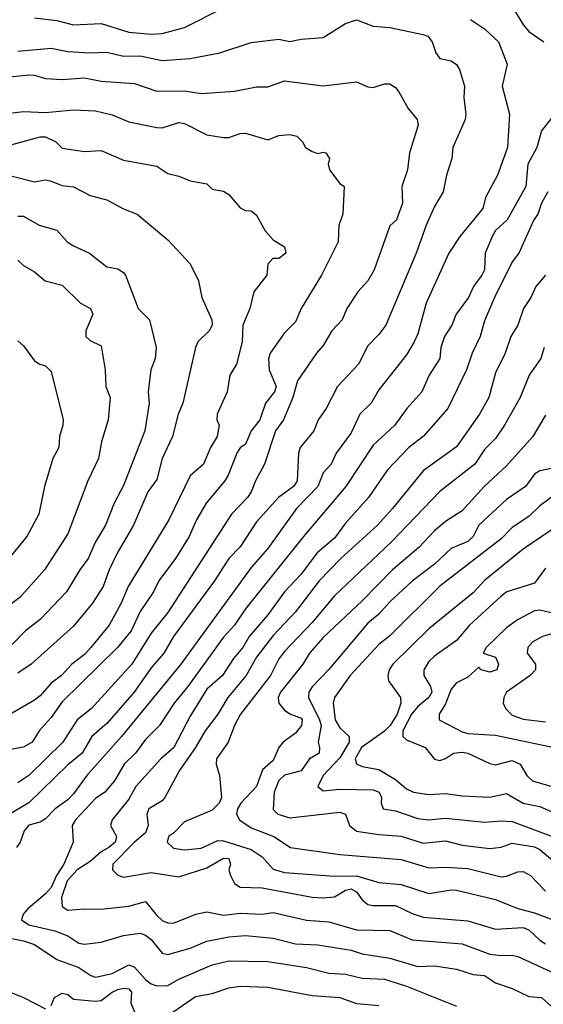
# Model space of a CAD drawing. Header units: metres. Extents: x -46681 to -43747, y -240911 to -237677.
# Tile 587 of 656: x -45784 to -45737, y -239075 to -238986. Entities that reach past the tile are written whole.
import ezdxf

# ---------------------------------------------------------------- set-up
doc = ezdxf.new("R2010")
doc.units = ezdxf.units.M
doc.layers.add('CONTOUR_INDEX', color=1, linetype='Continuous')
doc.layers.add('CONTOUR_INTER', color=3, linetype='Continuous')

msp = doc.modelspace()

# ---------------------------------------------------------------- linework, layer by layer
at = {"layer": 'CONTOUR_INDEX'}
for points, elevation in [([(-45782.595, -238985.859), (-45780.595, -238986.1), (-45779.095, -238986.5), (-45776.595, -238986.355), (-45774.095, -238987.149), (-45772.095, -238987.337), (-45771.095, -238987.259), (-45769.095, -238986.735), (-45765.595, -238984.958)], 115), ([(-45743.35, -238986.02), (-45742.095, -238986.851), (-45740.827, -238988.02), (-45740.053, -238990.02), (-45740.486, -238992.02), (-45739.835, -238994.52), (-45740.014, -238997.52), (-45740.915, -239000.02), (-45742.004, -239002.02), (-45742.238, -239003.02), (-45744.311, -239005.52), (-45745.286, -239007.02), (-45747.338, -239011.52), (-45748.095, -239014.305), (-45748.413, -239015.02), (-45749.095, -239016.189), (-45751.595, -239019.342), (-45752.291, -239020.52), (-45753.303, -239021.52), (-45754.095, -239023.187), (-45755.45, -239025.02), (-45755.901, -239026.02), (-45756.595, -239026.81), (-45757.094, -239028.02), (-45759.011, -239030.02), (-45761.595, -239033.594), (-45763.095, -239035.305), (-45769.407, -239044.02), (-45774.772, -239050.52), (-45777.878, -239054.02), (-45779.095, -239055.675), (-45779.595, -239056.208), (-45780.732, -239057.02), (-45781.595, -239057.947), (-45782.095, -239058.239), (-45783.095, -239058.508), (-45783.511, -239059.02), (-45783.877, -239060.02), (-45784.21, -239060.52)], 115), ([(-45784.595, -239000.091), (-45782.595, -239000.614), (-45781.595, -239000.443), (-45781.175, -239000.52), (-45780.095, -239000.947), (-45779.095, -239001.067), (-45777.595, -239001.854), (-45776.095, -239002.226), (-45774.595, -239003.052), (-45773.339, -239003.52), (-45770.595, -239005.826), (-45768.595, -239007.988), (-45767.829, -239009.52), (-45767.539, -239011.02), (-45766.643, -239013.02), (-45766.614, -239013.52), (-45766.882, -239014.02), (-45767.888, -239015.02), (-45768.089, -239015.52), (-45769.235, -239020.52), (-45769.647, -239021.52), (-45770.164, -239023.52), (-45771.095, -239025.504), (-45771.595, -239027.411), (-45772.382, -239028.52), (-45773.688, -239031.52), (-45775.141, -239034.02), (-45775.86, -239035.52), (-45776.415, -239037.02), (-45777.381, -239038.52), (-45779.095, -239040.592), (-45782.887, -239044.02), (-45784.095, -239044.836)], 120), ([(-45736.595, -239021.614), (-45737.734, -239023.52), (-45740.095, -239026.18), (-45742.118, -239028.02), (-45744.095, -239030.207), (-45745.595, -239031.17), (-45746.595, -239032.011), (-45748.004, -239033.52), (-45750.36, -239035.52), (-45753.095, -239038.33), (-45756.595, -239041.605), (-45757.833, -239043.02), (-45758.434, -239044.02), (-45760.447, -239046.52), (-45760.659, -239047.02), (-45760.608, -239047.52), (-45760.095, -239048.168), (-45759.595, -239048.494), (-45758.595, -239048.867), (-45758.505, -239049.02), (-45758.566, -239049.52), (-45759.095, -239050.227), (-45760.223, -239051.02), (-45760.612, -239051.52), (-45761.095, -239052.67), (-45762.06, -239053.52), (-45762.598, -239055.02), (-45764.017, -239056.52), (-45764.319, -239057.02), (-45764.415, -239057.52), (-45764.14, -239058.02), (-45763.095, -239058.734), (-45761.064, -239059.52), (-45759.542, -239060.52), (-45755.095, -239061.151), (-45749.595, -239061.59), (-45747.095, -239062.335), (-45745.595, -239062.271), (-45743.595, -239062.397), (-45740.595, -239063.14), (-45740.095, -239063.096), (-45739.095, -239062.707), (-45738.595, -239062.684), (-45737.932, -239063.02), (-45736.595, -239064.431)], 110), ([(-45736.095, -239039.401), (-45737.095, -239039.155), (-45737.595, -239039.222), (-45739.124, -239040.02), (-45740.095, -239040.748), (-45741.925, -239042.52), (-45742.215, -239043.02), (-45741.095, -239043.399), (-45740.814, -239044.02), (-45740.972, -239044.52), (-45741.595, -239044.748), (-45742.373, -239044.52), (-45742.595, -239044.298), (-45743.595, -239045.179), (-45744.595, -239045.688), (-45745.095, -239046.255), (-45745.595, -239047.575), (-45746.156, -239048.52), (-45746.169, -239049.02), (-45744.095, -239050.101), (-45743.595, -239050.243), (-45741.095, -239050.4), (-45735.806, -239051.52)], 105), ([(-45786.595, -239068.295), (-45783.595, -239068.908), (-45782.595, -239069.245), (-45780.595, -239070.582), (-45778.595, -239071.317), (-45777.537, -239072.02), (-45777.095, -239072.176), (-45775.595, -239071.844), (-45774.095, -239071.081), (-45773.595, -239071.273), (-45772.595, -239072.399), (-45772.095, -239072.77), (-45771.595, -239072.945), (-45770.595, -239072.924), (-45769.595, -239072.352), (-45766.595, -239071.064), (-45765.095, -239070.699), (-45761.595, -239070.771), (-45758.095, -239071.316), (-45756.095, -239071.813), (-45754.595, -239071.906), (-45753.095, -239072.28), (-45751.095, -239072.35), (-45749.095, -239072.983), (-45744.595, -239074.803)], 115)]:
    msp.add_lwpolyline(points, dxfattribs=dict(at, elevation=elevation))
at = {"layer": 'CONTOUR_INTER'}
for points, elevation in [([(-45740.403, -238983.52), (-45738.587, -238986.52), (-45738.095, -238987.096), (-45736.743, -238988.02)], 114), ([(-45784.095, -238988.869), (-45781.095, -238988.592), (-45779.595, -238988.882), (-45777.595, -238989.012), (-45776.095, -238988.943), (-45774.595, -238989.297), (-45773.095, -238989.28), (-45771.095, -238989.691), (-45768.595, -238989.527), (-45765.911, -238989.02), (-45763.095, -238988.085), (-45760.595, -238987.786), (-45759.595, -238987.992), (-45758.595, -238987.765), (-45756.595, -238987.617), (-45754.595, -238986.363), (-45753.595, -238986.031), (-45752.095, -238986.612), (-45750.595, -238986.715), (-45747.595, -238987.343), (-45747.197, -238987.52), (-45746.803, -238988.02), (-45746.47, -238989.02), (-45746.095, -238989.508), (-45745.095, -238989.714), (-45744.595, -238990.065), (-45744.338, -238990.52), (-45743.893, -238992.02), (-45743.955, -238993.02), (-45743.754, -238994.52), (-45743.835, -238995.02), (-45744.926, -238997.52), (-45745.024, -238998.52), (-45745.514, -239000.02), (-45745.805, -239001.52), (-45746.595, -239002.842), (-45747.326, -239004.52), (-45748.243, -239007.02), (-45750.98, -239013.52), (-45751.595, -239014.358), (-45752.595, -239015.378), (-45753.419, -239017.02), (-45755.313, -239019.02), (-45756.349, -239021.02), (-45757.053, -239022.02), (-45757.448, -239023.02), (-45758.666, -239024.52), (-45758.827, -239025.02), (-45758.954, -239027.52), (-45759.095, -239027.767), (-45759.272, -239028.02), (-45760.641, -239029.02), (-45762.595, -239031.203), (-45764.095, -239033.449), (-45765.095, -239034.496), (-45766.384, -239036.52), (-45770.085, -239041.52), (-45770.95, -239043.02), (-45772.095, -239044.36), (-45773.633, -239046.52), (-45776.095, -239049.342), (-45777.434, -239050.52), (-45778.292, -239052.02), (-45779.595, -239053.082), (-45783.095, -239056.479), (-45785.095, -239057.653)], 116), ([(-45785.095, -238991.192), (-45783.095, -238990.979), (-45782.595, -238991.002), (-45781.595, -238991.307), (-45780.095, -238991.42), (-45778.095, -238991.268), (-45776.595, -238991.569), (-45773.595, -238991.777), (-45771.595, -238992.459), (-45769.095, -238992.438), (-45767.595, -238992.674), (-45764.595, -238992.449), (-45762.595, -238992.07), (-45761.595, -238992.053), (-45760.095, -238991.536), (-45756.595, -238991.968), (-45753.595, -238991.626), (-45752.595, -238992.067), (-45752.095, -238992.137), (-45751.095, -238991.785), (-45750.595, -238991.793), (-45750.095, -238992.134), (-45749.801, -238992.52), (-45748.943, -238994.02), (-45748.154, -238995.02), (-45748.053, -238995.52), (-45748.831, -238998.02), (-45749.015, -238999.52), (-45749.515, -239001.02), (-45749.475, -239002.52), (-45750.021, -239004.02), (-45750.595, -239004.574), (-45752.032, -239008.52), (-45752.593, -239009.52), (-45753.493, -239010.52), (-45754.475, -239012.02), (-45754.899, -239013.02), (-45755.825, -239014.02), (-45756.595, -239015.328), (-45757.201, -239016.02), (-45758.925, -239018.52), (-45759.336, -239020.02), (-45760.192, -239022.02), (-45760.892, -239023.02), (-45761.878, -239026.02), (-45762.714, -239027.52), (-45763.098, -239028.52), (-45763.42, -239029.02), (-45764.864, -239030.52), (-45770.595, -239039.352), (-45772.095, -239041.222), (-45773.831, -239044.02), (-45777.499, -239048.02), (-45778.746, -239049.02), (-45780.039, -239051.02), (-45783.108, -239054.02), (-45784.095, -239054.678)], 117), ([(-45785.595, -238994.525), (-45783.595, -238994.275), (-45781.595, -238994.369), (-45779.095, -238994.134), (-45777.095, -238994.239), (-45775.595, -238994.592), (-45774.095, -238995.213), (-45771.595, -238995.717), (-45771.095, -238995.762), (-45769.595, -238995.287), (-45769.095, -238995.364), (-45767.095, -238996.392), (-45765.595, -238996.614), (-45765.095, -238996.615), (-45764.095, -238996.253), (-45763.595, -238996.24), (-45761.595, -238996.827), (-45760.595, -238996.452), (-45759.595, -238996.342), (-45758.978, -238996.52), (-45758.466, -238997.02), (-45758.207, -238997.52), (-45757.595, -238997.881), (-45757.095, -238998.069), (-45756.595, -238997.946), (-45756.357, -238998.02), (-45756.04, -238998.52), (-45756.162, -238999.02), (-45756.036, -238999.52), (-45755.095, -239000.776), (-45754.71, -239001.02), (-45754.838, -239003.52), (-45755.186, -239004.52), (-45755.266, -239006.02), (-45756.759, -239009.02), (-45758.583, -239012.02), (-45759.095, -239013.203), (-45760.095, -239014.206), (-45761.378, -239016.02), (-45761.533, -239016.52), (-45761.476, -239017.52), (-45760.845, -239019.02), (-45761.001, -239019.52), (-45761.812, -239020.52), (-45762.315, -239022.02), (-45763.091, -239023.02), (-45763.595, -239024.208), (-45764.095, -239024.55), (-45764.38, -239025.02), (-45765.157, -239027.02), (-45765.466, -239027.52), (-45767.143, -239029.52), (-45768.013, -239031.02), (-45768.681, -239032.52), (-45769.903, -239034.52), (-45771.407, -239036.52), (-45771.885, -239037.52), (-45773.095, -239039.264), (-45773.894, -239041.02), (-45775.133, -239042.52), (-45780.095, -239047.398), (-45781.095, -239048.812), (-45782.161, -239050.02), (-45782.797, -239051.02), (-45783.595, -239051.474), (-45785.095, -239051.758)], 118), ([(-45736.095, -238994.902), (-45736.958, -238996.02), (-45737.377, -238997.52), (-45738.193, -238999.02), (-45738.373, -239001.02), (-45740.043, -239004.02), (-45741.095, -239004.99), (-45741.398, -239005.52), (-45742.022, -239007.02), (-45742.098, -239008.52), (-45742.314, -239009.02), (-45743.069, -239010.02), (-45743.528, -239011.02), (-45744.63, -239012.52), (-45745.021, -239013.52), (-45745.676, -239014.52), (-45746.027, -239015.52), (-45746.115, -239016.52), (-45747.079, -239018.02), (-45747.718, -239019.52), (-45749.079, -239021.02), (-45750.153, -239022.52), (-45752.095, -239024.318), (-45754.571, -239028.02), (-45758.381, -239032.52), (-45763.595, -239039.036), (-45764.593, -239040.52), (-45765.595, -239041.573), (-45768.796, -239046.02), (-45770.028, -239047.52), (-45771.341, -239049.52), (-45772.595, -239050.781), (-45773.498, -239052.02), (-45774.522, -239053.02), (-45775.384, -239054.52), (-45776.256, -239055.52), (-45777.095, -239056.117), (-45778.89, -239058.02), (-45779.195, -239058.52), (-45779.12, -239060.02), (-45779.96, -239062.02), (-45780.624, -239063.02), (-45781.095, -239064.101), (-45781.595, -239064.671), (-45783.193, -239066.02), (-45783.599, -239066.52), (-45783.758, -239067.02), (-45783.095, -239067.479), (-45780.772, -239068.02), (-45779.595, -239068.463), (-45778.595, -239069.128), (-45778.095, -239069.208), (-45776.595, -239069.02), (-45774.595, -239068.427), (-45773.095, -239068.217), (-45772.595, -239068.409), (-45772.095, -239068.788), (-45771.095, -239070.007), (-45770.595, -239070.132), (-45768.595, -239069.571), (-45767.095, -239068.937), (-45765.095, -239068.549), (-45763.595, -239068.439), (-45761.095, -239068.664), (-45759.095, -239069.185), (-45757.095, -239069.267), (-45754.095, -239069.749), (-45753.095, -239070.08), (-45750.595, -239070.476), (-45748.095, -239071.207), (-45746.595, -239071.146), (-45744.595, -239071.457), (-45743.095, -239071.942), (-45742.095, -239072.038), (-45741.095, -239072.677), (-45739.595, -239073.201), (-45738.095, -239073.918), (-45736.954, -239074.02), (-45735.82, -239075.02)], 114), ([(-45784.595, -238997.27), (-45782.095, -238996.579), (-45781.595, -238996.574), (-45780.684, -238997.02), (-45780.095, -238997.593), (-45778.095, -238997.887), (-45776.595, -238997.798), (-45774.595, -238998.675), (-45771.595, -238999.209), (-45770.595, -238999.852), (-45769.595, -239000.092), (-45768.595, -239000.532), (-45767.095, -239000.786), (-45766.595, -239001.264), (-45765.595, -239001.467), (-45765.095, -239001.744), (-45764.095, -239002.95), (-45763.595, -239003.187), (-45763.095, -239003.216), (-45762.595, -239003.6), (-45761.836, -239005.02), (-45761.095, -239005.824), (-45760.095, -239006.451), (-45759.971, -239007.02), (-45760.595, -239007.509), (-45761.126, -239007.52), (-45761.581, -239008.02), (-45761.667, -239009.02), (-45762.839, -239010.52), (-45763.225, -239012.02), (-45763.844, -239013.52), (-45763.889, -239015.02), (-45764.403, -239017.02), (-45765.008, -239018.02), (-45765.239, -239019.52), (-45766.157, -239021.52), (-45766.173, -239022.02), (-45765.983, -239022.52), (-45766.14, -239023.52), (-45766.76, -239024.52), (-45767.386, -239026.02), (-45768.595, -239027.076), (-45770.509, -239031.02), (-45774.173, -239037.02), (-45774.805, -239038.52), (-45775.865, -239040.52), (-45777.51, -239042.52), (-45778.095, -239043.14), (-45779.234, -239044.02), (-45780.167, -239045.02), (-45781.095, -239045.711), (-45782.095, -239046.875), (-45782.595, -239047.259), (-45784.595, -239048.428)], 119), ([(-45736.374, -239001.52), (-45736.957, -239002.52), (-45737.278, -239003.52), (-45737.643, -239004.02), (-45738.989, -239007.02), (-45739.595, -239007.809), (-45741.181, -239011.02), (-45742.095, -239013.13), (-45742.491, -239014.52), (-45743.207, -239016.02), (-45743.722, -239017.52), (-45745.387, -239021.02), (-45747.617, -239023.52), (-45748.898, -239024.52), (-45750.817, -239026.52), (-45752.522, -239029.02), (-45754.595, -239031.333), (-45755.595, -239032.677), (-45757.185, -239034.02), (-45758.595, -239035.923), (-45760.095, -239037.504), (-45761.595, -239039.59), (-45763.272, -239041.52), (-45763.837, -239042.52), (-45764.676, -239043.52), (-45765.673, -239045.02), (-45767.095, -239046.265), (-45768.595, -239048.703), (-45770.055, -239051.52), (-45771.22, -239052.52), (-45773.473, -239055.02), (-45774.095, -239056.172), (-45775.603, -239058.02), (-45775.763, -239058.52), (-45775.218, -239059.52), (-45775.346, -239060.02), (-45775.888, -239060.52), (-45776.595, -239060.89), (-45777.595, -239061.77), (-45778.741, -239062.52), (-45779.661, -239063.52), (-45780.162, -239065.02), (-45780.095, -239065.83), (-45779.595, -239066.153), (-45778.095, -239066.025), (-45776.595, -239066.066), (-45774.095, -239065.776), (-45772.595, -239065.372), (-45771.595, -239066.625), (-45771.095, -239067.078), (-45770.595, -239067.293), (-45770.095, -239067.318), (-45768.076, -239066.52), (-45767.095, -239066.299), (-45765.595, -239066.593), (-45764.095, -239066.419), (-45762.095, -239066.51), (-45761.095, -239066.363), (-45758.095, -239067.061), (-45756.095, -239067.2), (-45753.595, -239067.909), (-45750.595, -239067.976), (-45748.595, -239068.812), (-45744.095, -239069.184), (-45741.595, -239070.102), (-45740.595, -239070.237), (-45739.595, -239070.201), (-45739.095, -239070.334), (-45735.095, -239072.163)], 113), ([(-45784.095, -239003.715), (-45783.595, -239003.69), (-45782.17, -239004.52), (-45780.595, -239004.965), (-45779.644, -239006.02), (-45779.095, -239006.383), (-45777.631, -239007.02), (-45776.095, -239008.275), (-45775.095, -239008.436), (-45774.595, -239008.767), (-45774.392, -239009.02), (-45773.273, -239012.02), (-45772.241, -239013.02), (-45771.656, -239015.52), (-45771.738, -239016.52), (-45772.107, -239017.52), (-45772.35, -239019.52), (-45772.275, -239020.52), (-45772.673, -239023.02), (-45774.595, -239027.935), (-45775.416, -239029.52), (-45776.205, -239031.52), (-45777.101, -239033.02), (-45777.754, -239034.52), (-45778.526, -239035.52), (-45779.721, -239037.52), (-45782.095, -239039.984), (-45783.414, -239041.02), (-45784.595, -239042.246)], 121), ([(-45784.095, -239007.65), (-45783.595, -239008.136), (-45782.595, -239008.708), (-45781.62, -239009.52), (-45780.095, -239009.922), (-45778.452, -239011.52), (-45777.549, -239012.02), (-45777.341, -239012.52), (-45777.986, -239014.02), (-45777.962, -239014.52), (-45777.595, -239014.906), (-45776.595, -239015.361), (-45776.226, -239017.52), (-45776.158, -239019.02), (-45775.777, -239020.02), (-45775.948, -239022.02), (-45776.561, -239024.02), (-45776.827, -239025.52), (-45777.799, -239027.52), (-45779.595, -239032.287), (-45781.693, -239035.52), (-45783.923, -239038.02), (-45785.095, -239038.9)], 122), ([(-45736.597, -239009.02), (-45737.477, -239010.02), (-45737.903, -239011.02), (-45738.581, -239012.02), (-45739.095, -239013.517), (-45739.724, -239014.52), (-45740.228, -239016.02), (-45741.095, -239017.791), (-45741.704, -239020.02), (-45742.542, -239021.52), (-45744.595, -239024.472), (-45747.595, -239026.613), (-45750.359, -239030.02), (-45751.73, -239031.52), (-45755.005, -239034.52), (-45756.965, -239036.52), (-45759.095, -239039.316), (-45761.095, -239041.422), (-45762.595, -239043.379), (-45763.532, -239045.02), (-45765.192, -239047.02), (-45766.095, -239048.519), (-45767.238, -239050.02), (-45768.102, -239051.52), (-45769.52, -239053.52), (-45770.851, -239056.02), (-45771.095, -239056.312), (-45772.287, -239057.02), (-45772.474, -239057.52), (-45772.37, -239058.52), (-45772.595, -239059.201), (-45773.595, -239060.025), (-45775.533, -239062.02), (-45775.586, -239062.52), (-45775.095, -239063.008), (-45774.595, -239063.194), (-45772.095, -239062.753), (-45769.595, -239063.144), (-45767.095, -239062.351), (-45765.595, -239061.457), (-45765.095, -239061.501), (-45764.953, -239062.02), (-45765.095, -239062.52), (-45764.943, -239063.02), (-45764.595, -239063.749), (-45764.095, -239064.094), (-45762.095, -239064.152), (-45757.595, -239064.969), (-45756.595, -239065.03), (-45755.595, -239064.939), (-45754.595, -239064.348), (-45754.095, -239064.231), (-45753.595, -239064.498), (-45753.095, -239065.219), (-45752.595, -239065.637), (-45752.095, -239065.742), (-45750.095, -239065.719), (-45748.595, -239066.449), (-45747.595, -239066.784), (-45743.595, -239067.125), (-45741.095, -239067.868), (-45738.595, -239067.718), (-45738.095, -239067.911), (-45737.095, -239068.854), (-45736.595, -239069.167)], 112), ([(-45784.095, -239014.92), (-45783.595, -239015.361), (-45782.595, -239016.719), (-45782.113, -239017.02), (-45781.595, -239017.16), (-45781.095, -239017.694), (-45780.012, -239022.02), (-45780.053, -239022.52), (-45780.347, -239023.52), (-45780.41, -239024.52), (-45780.953, -239025.52), (-45781.687, -239028.02), (-45782.189, -239030.52), (-45783.28, -239032.52), (-45785.595, -239035.335)], 123), ([(-45736.724, -239015.52), (-45737.001, -239016.52), (-45738.065, -239018.02), (-45738.88, -239020.02), (-45740.28, -239022.52), (-45741.095, -239023.715), (-45742.095, -239024.709), (-45742.955, -239026.02), (-45746.095, -239028.475), (-45750.456, -239033.02), (-45755.595, -239037.87), (-45757.595, -239040.26), (-45760.095, -239042.879), (-45760.595, -239043.526), (-45761.335, -239045.02), (-45764.04, -239048.52), (-45764.591, -239049.52), (-45765.172, -239051.02), (-45766.199, -239052.52), (-45766.227, -239053.02), (-45765.954, -239054.02), (-45765.764, -239056.02), (-45765.957, -239056.52), (-45766.595, -239057.159), (-45769.095, -239058.203), (-45770.095, -239059.23), (-45770.54, -239059.52), (-45770.664, -239060.02), (-45770.095, -239060.561), (-45769.095, -239060.714), (-45767.595, -239060.571), (-45766.095, -239059.881), (-45765.595, -239059.901), (-45763.095, -239060.698), (-45762.095, -239061.344), (-45761.095, -239062.476), (-45760.095, -239062.747), (-45755.595, -239063.08), (-45753.595, -239063.047), (-45751.595, -239063.672), (-45749.595, -239063.838), (-45747.095, -239064.652), (-45745.095, -239064.312), (-45744.595, -239064.36), (-45741.095, -239065.203), (-45739.095, -239066.009), (-45737.595, -239066.388), (-45734.595, -239067.539)], 111), ([(-45735.595, -239026.334), (-45737.095, -239026.626), (-45737.595, -239026.92), (-45738.41, -239028.02), (-45740.095, -239029.196), (-45742.595, -239031.514), (-45743.103, -239032.52), (-45743.595, -239032.975), (-45745.095, -239033.6), (-45746.595, -239035.023), (-45748.595, -239036.534), (-45750.595, -239038.404), (-45751.595, -239039.513), (-45752.595, -239040.337), (-45756.095, -239044.482), (-45757.595, -239046.059), (-45757.899, -239046.52), (-45757.917, -239047.02), (-45756.932, -239049.02), (-45756.799, -239049.52), (-45757.073, -239051.02), (-45756.947, -239051.52), (-45756.982, -239052.02), (-45757.846, -239052.52), (-45758.595, -239053.616), (-45760.095, -239054.005), (-45760.595, -239054.485), (-45761.021, -239055.52), (-45761.095, -239057.103), (-45760.699, -239057.52), (-45759.595, -239057.852), (-45755.095, -239057.321), (-45754.595, -239057.498), (-45754.248, -239058.52), (-45753.595, -239059.034), (-45751.595, -239059.35), (-45749.595, -239059.5), (-45747.595, -239060.115), (-45745.595, -239059.92), (-45744.095, -239060.298), (-45741.595, -239060.601), (-45740.595, -239060.489), (-45739.595, -239060.132), (-45737.595, -239060.442), (-45737.095, -239060.68), (-45734.952, -239062.52)], 109), ([(-45735.595, -239028.651), (-45737.095, -239029.773), (-45738.095, -239030.732), (-45739.595, -239031.716), (-45740.595, -239032.733), (-45746.095, -239036.987), (-45750.595, -239041.477), (-45751.595, -239042.252), (-45754.191, -239045.02), (-45755.6, -239047.02), (-45755.714, -239047.52), (-45755.521, -239049.02), (-45755.095, -239049.755), (-45754.261, -239050.52), (-45754.278, -239051.02), (-45755.095, -239052.444), (-45756.608, -239054.02), (-45757.095, -239055.029), (-45756.595, -239055.421), (-45755.095, -239055.248), (-45752.095, -239055.336), (-45751.58, -239055.52), (-45751.352, -239056.02), (-45751.402, -239056.52), (-45751.205, -239057.02), (-45750.095, -239057.217), (-45748.095, -239057.891), (-45747.095, -239058.008), (-45745.595, -239057.867), (-45742.095, -239058.234), (-45740.595, -239058.099), (-45739.595, -239058.183), (-45735.095, -239059.863)], 108), ([(-45736.095, -239031.953), (-45738.595, -239033.675), (-45742.095, -239036.472), (-45743.095, -239037.586), (-45747.095, -239040.836), (-45750.327, -239044.02), (-45750.66, -239044.52), (-45750.8, -239045.02), (-45750.743, -239045.52), (-45749.638, -239047.02), (-45749.631, -239047.52), (-45749.944, -239048.52), (-45750.564, -239049.52), (-45751.095, -239050.048), (-45753.152, -239051.52), (-45753.728, -239052.52), (-45753.595, -239052.976), (-45753.095, -239053.213), (-45751.595, -239053.506), (-45750.095, -239054.399), (-45749.095, -239055.229), (-45748.475, -239055.52), (-45747.095, -239055.748), (-45745.595, -239055.651), (-45744.095, -239055.872), (-45741.595, -239055.987), (-45740.095, -239055.66), (-45738.608, -239056.52), (-45737.095, -239056.81), (-45735.595, -239057.49)], 107), ([(-45736.595, -239035.376), (-45737.595, -239036.715), (-45740.081, -239037.52), (-45740.595, -239037.906), (-45743.439, -239040.52), (-45744.595, -239041.885), (-45746.595, -239043.299), (-45747.095, -239043.783), (-45747.556, -239044.52), (-45747.545, -239045.02), (-45746.951, -239046.02), (-45746.816, -239046.52), (-45747.085, -239047.02), (-45748.095, -239047.836), (-45748.655, -239048.52), (-45749.444, -239050.02), (-45749.43, -239050.52), (-45749.095, -239050.81), (-45747.424, -239051.52), (-45746.595, -239052.555), (-45746.095, -239052.675), (-45745.595, -239052.495), (-45744.89, -239052.02), (-45744.095, -239051.93), (-45743.59, -239052.02), (-45741.595, -239052.942), (-45741.095, -239053.061), (-45739.595, -239052.679), (-45738.885, -239053.02), (-45738.289, -239054.02), (-45737.761, -239054.52), (-45735.095, -239055.286)], 106), ([(-45735.102, -239041.02), (-45736.866, -239041.52), (-45737.738, -239042.02), (-45738.2, -239042.52), (-45738.232, -239043.02), (-45737.485, -239044.02), (-45737.511, -239044.52), (-45737.971, -239045.02), (-45740.097, -239046.52), (-45740.359, -239047.02), (-45740.398, -239047.52), (-45740.158, -239048.02), (-45739.595, -239048.618), (-45738.595, -239048.963), (-45736.595, -239049.203)], 104), ([(-45781.095, -239074.724), (-45780.802, -239074.02), (-45780.095, -239073.613), (-45779.595, -239073.745), (-45779.095, -239074.166), (-45777.095, -239074.334), (-45776.595, -239074.288), (-45775.614, -239073.52), (-45775.095, -239073.298), (-45774.595, -239073.171), (-45774.095, -239073.222), (-45773.854, -239073.52), (-45773.934, -239074.52), (-45773.503, -239075.52)], 116), ([(-45772.095, -239076.676), (-45768.095, -239073.926), (-45766.595, -239073.653), (-45765.095, -239073.149), (-45764.095, -239073.002), (-45761.595, -239073.065), (-45757.595, -239073.82), (-45755.095, -239073.998), (-45753.595, -239074.537), (-45751.595, -239074.74)], 116), ([(-45785.095, -239073.412), (-45783.595, -239073.996), (-45781.595, -239075.036)], 116)]:
    msp.add_lwpolyline(points, dxfattribs=dict(at, elevation=elevation))

doc.saveas('drawing.dxf')
